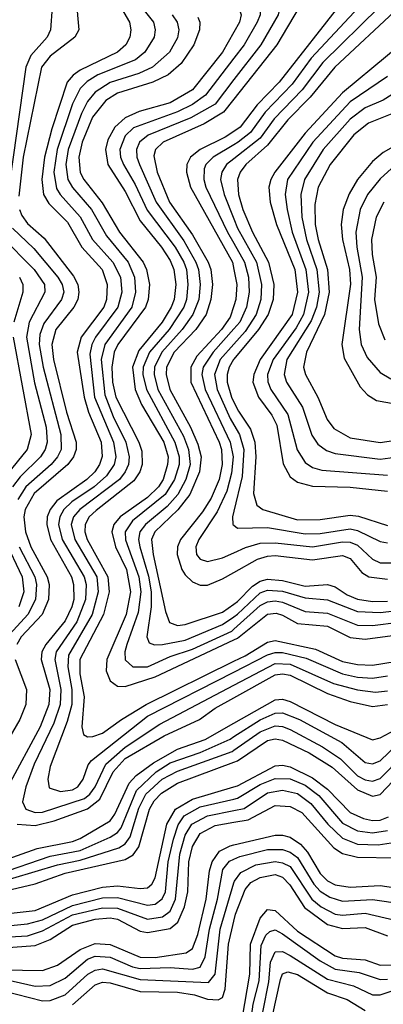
# Model space of a CAD drawing. Header units: inches. Extents: x 501365 to 657855, y 482276 to 547543.
# Tile 543 of 656: x 579429 to 580399, y 541210 to 543837. Entities that reach past the tile are written whole.
import ezdxf

# ---------------------------------------------------------------- set-up
doc = ezdxf.new("R2010")
doc.units = ezdxf.units.IN
doc.header["$MEASUREMENT"] = 0
doc.layers.add('A5574', color=7, linetype='Continuous')
doc.layers.add('A5584', color=7, linetype='Continuous')

msp = doc.modelspace()

# ---------------------------------------------------------------- linework, layer by layer
at = {"layer": 'A5574', "color": 5}
for points, elevation in [([(579350, 544112.1), (579450.9, 544190), (579524, 544256), (579674.3, 544445.7), (579699.8, 544490), (579716.9, 544570), (579730, 544606.4), (579750, 544637.3), (579771.1, 544651.1), (579774.6, 544590), (579787, 544530), (579786.4, 544490), (579760.1, 544330), (579740.6, 544250), (579691.8, 544110), (579610, 543991), (579589.8, 543950), (579579.8, 543890), (579586.4, 543810), (579575.8, 543790), (579510, 543739.8), (579487.2, 543710), (579438, 543470), (579426.2, 543366.2)], 4080), ([(579334.4, 544065.6), (579530.7, 544209.3), (579670, 544356.2), (579675.9, 544355.9), (579685.1, 544345.1), (579687.9, 544327.9), (579688.4, 544270), (579679, 544230), (579643.8, 544130), (579535.7, 543930), (579515.7, 543870), (579510.5, 543810), (579501.7, 543790), (579458.6, 543741.4), (579445.3, 543710), (579394.4, 543350)], 4060), ([(579675.5, 543910), (579721.6, 543830), (579725.4, 543810), (579722.3, 543790), (579711.8, 543770), (579689.5, 543750.5), (579590, 543702.2), (579571, 543689), (579555.7, 543670), (579514.7, 543545.3), (579495.2, 543470), (579487.5, 543410), (579492.1, 543370), (579506.5, 543346.5), (579556.2, 543296.2), (579594.8, 543230), (579648.7, 543170), (579662.1, 543130), (579660.1, 543090), (579652.9, 543070), (579592.6, 542990), (579581.8, 542950), (579600.5, 542830), (579612, 542790), (579646.1, 542710), (579648.6, 542671.4), (579641.8, 542650), (579628.8, 542630), (579608.1, 542610), (579527.4, 542552.6), (579510.2, 542530), (579502.3, 542510), (579500.8, 542490), (579511.2, 542450), (579566.8, 542350), (579572.5, 542330), (579572.8, 542290), (579568, 542270), (579550, 542233.1), (579498.1, 542170), (579487.6, 542150), (579486.1, 542130), (579509, 542050), (579506.5, 542010), (579483.1, 541950), (579397.1, 541790)], 4120), ([(579722.6, 543910), (579785.4, 543830), (579789.8, 543810), (579787, 543790), (579762.3, 543750), (579737.3, 543730), (579637.4, 543690), (579608.3, 543671.7), (579590, 543653.4), (579570, 543612.3), (579528.3, 543490), (579519.4, 543430), (579526.7, 543386.7), (579536.7, 543370), (579590, 543311), (579623.1, 543250), (579677.5, 543190), (579697.3, 543150), (579701.1, 543110), (579690.4, 543070), (579631.3, 542990), (579620.8, 542970), (579615.5, 542944.5), (579628.7, 542830), (579678.7, 542710), (579684.9, 542670), (579680.6, 542650), (579660.4, 542619.6), (579627.8, 542590), (579567.5, 542550), (579546.7, 542530), (579535.7, 542510), (579532.1, 542490), (579542.3, 542450), (579601, 542350), (579606.1, 542330), (579604.6, 542290), (579581.5, 542230), (579525.7, 542150), (579522.3, 542130), (579538.8, 542050), (579536.9, 542010), (579520.1, 541959.9), (579467.8, 541850), (579445.4, 541790), (579436.7, 541750), (579445.4, 541730), (579470, 541721.2), (579490, 541722.3), (579601.3, 541758.7), (579616.2, 541770), (579630, 541790), (579658.6, 541850), (579710, 541895.4), (579802.6, 541957.4), (580000, 542061)], 4140), ([(579835, 543850), (579848.5, 543830), (579853.1, 543810), (579850, 543788.4), (579828.7, 543750), (579782.8, 543710), (579746.9, 543693.1), (579670, 543669.6), (579630, 543643), (579610, 543618.1), (579593.5, 543586.5), (579558.2, 543490), (579551.8, 543450), (579557.6, 543410), (579569.4, 543389.4), (579620.4, 543330), (579660, 543260), (579718.1, 543190), (579735.1, 543150), (579738, 543110), (579728, 543070), (579655.6, 542970), (579646.1, 542930), (579655.7, 542835.7), (579678.1, 542778.1), (579712.2, 542710), (579720.9, 542670), (579718.6, 542650), (579710.2, 542630), (579694.6, 542610), (579589.4, 542530), (579572.5, 542510), (579566.4, 542490), (579575.5, 542450), (579634.2, 542350), (579638.1, 542310), (579622.3, 542250), (579559.2, 542140.8), (579557.3, 542110), (579567.9, 542050), (579567.8, 542010), (579555.7, 541964.3), (579510, 541844.1), (579503.4, 541810), (579507.6, 541787.6), (579537.2, 541777.2), (579570, 541782), (579584.1, 541790), (579597.8, 541810), (579611.4, 541848.6), (579619.9, 541860.1), (579770, 541978.5), (580000, 542096.3)], 4160), ([(579903.7, 543843.7), (579909.2, 543830), (579908.3, 543810), (579893.4, 543770), (579859.7, 543720.3), (579825, 543690), (579783.6, 543670), (579690, 543641), (579658.8, 543621.2), (579623.2, 543576.8), (579595.1, 543510), (579586.1, 543470), (579590, 543428.8), (579599.8, 543410), (579648.3, 543348.3), (579694.6, 543270), (579757.8, 543190), (579767.3, 543170), (579774.6, 543130), (579771.1, 543090), (579764, 543070), (579690.2, 542970), (579680.6, 542950), (579674.8, 542910), (579676.2, 542870), (579685.3, 542830), (579746.1, 542710), (579754.3, 542685.7), (579755.5, 542650), (579749.3, 542630), (579733.5, 542606.5), (579632.7, 542527.3), (579614, 542510), (579603.1, 542490), (579602.4, 542470), (579608.7, 542450), (579664, 542350), (579667.8, 542310), (579652, 542250), (579589.2, 542130), (579588.8, 542091.2), (579600.7, 542030), (579594.8, 541950), (579599.4, 541930), (579610, 541923.7), (579623.8, 541923.8), (579650, 541932.7), (579699.9, 541970), (579765.7, 542010), (580000, 542125.1)], 4180), ([(580000, 543803.6), (579969.4, 543750), (579890, 543650), (579830, 543615), (579747.8, 543592.2), (579710, 543574.9), (579682.7, 543550), (579663.7, 543516.3), (579657.4, 543490), (579663.6, 543450), (579710, 543378.7), (579750, 543300.3), (579806.9, 543230), (579830, 543193.9), (579839.7, 543170), (579844.8, 543130), (579840.5, 543090), (579833.1, 543070), (579808.8, 543030), (579746.1, 542953.9), (579729.6, 542910), (579736.4, 542850), (579753.7, 542810), (579812.8, 542710), (579824.4, 542670), (579823.4, 542650), (579811.1, 542610), (579798.8, 542590), (579770, 542562), (579697, 542510), (579680.2, 542490), (579674.3, 542470), (579684.7, 542430), (579713.7, 542370), (579724.5, 542310), (579713.1, 542250), (579660.9, 542130), (579659.8, 542099.8), (579670, 542073.1), (579690, 542058.8), (579710, 542057.7), (579790, 542083), (580000, 542182.2)], 4220), ([(580000, 543734.1), (579924.7, 543635.3), (579889.4, 543610.6), (579850, 543590.6), (579732, 543548), (579710, 543526.9), (579696.2, 543490), (579697.8, 543470), (579705.7, 543450), (579737.2, 543397.2), (579769, 543329), (579843.2, 543230), (579866.2, 543190), (579873.3, 543170), (579877.6, 543130), (579873.8, 543090), (579866.8, 543070), (579827.8, 543010), (579775, 542950), (579757.9, 542910), (579757.4, 542890), (579766.8, 542850), (579842.8, 542710), (579854.3, 542670), (579853.9, 542650), (579841.9, 542610), (579817, 542570), (579730, 542499.6), (579710.2, 542470), (579711.3, 542448.7), (579746.7, 542350), (579752.1, 542310), (579745.1, 542254.9), (579714.7, 542170), (579709.4, 542150), (579710, 542128.7), (579730.3, 542110.3), (579770, 542110.3), (579830, 542137.8), (579890, 542157.3), (579994.4, 542205.6), (580000, 542210.6)], 4240), ([(580000, 543676.9), (579950, 543611.8), (579885.5, 543574.5), (579771.2, 543528.8), (579748.2, 543510), (579740, 543490), (579741.2, 543470), (579748.6, 543450), (579793, 543350), (579866.5, 543246.5), (579898.9, 543190), (579905.9, 543170), (579910, 543130), (579906.2, 543090), (579890.9, 543050), (579862.5, 543010), (579807.7, 542950), (579788, 542910), (579787.4, 542890), (579797.6, 542850), (579865.5, 542725.5), (579879.3, 542690), (579883.4, 542650), (579872.3, 542610), (579850.5, 542569.5), (579822.1, 542537.9), (579764.4, 542490), (579749.3, 542470), (579745.9, 542450), (579748.9, 542430), (579772.4, 542352.4), (579779.5, 542310), (579779.4, 542270), (579767.5, 542190), (579774.3, 542174.3), (579788.4, 542168.4), (579809.5, 542169.5), (579870, 542181), (579970, 542222.9), (580000, 542243.5)], 4260), ([(580000, 543625), (579972.2, 543590), (579920.7, 543559.3), (579811.8, 543510), (579790.6, 543490), (579786.5, 543473.5), (579795.5, 543430), (579828.6, 543350), (579890, 543262.7), (579931.5, 543190), (579938.7, 543170), (579943, 543130), (579938.9, 543090), (579926, 543050), (579898.2, 543010), (579841.1, 542950), (579820.5, 542910), (579819.2, 542890), (579828.8, 542850), (579884, 542750), (579904.2, 542704.2), (579912.9, 542670), (579908.7, 542630), (579882.5, 542570), (579850.9, 542529.1), (579789.3, 542470.7), (579780.4, 542450), (579784.5, 542410), (579817.9, 542257.9), (579828.6, 542228.6), (579850, 542220.4), (579870, 542222.7), (579970, 542256.2), (580000, 542277.4)], 4280), ([(580000, 543538.7), (579977.1, 543522.9), (579909.7, 543490), (579884.6, 543470), (579874.8, 543450), (579873.7, 543430), (579884.3, 543390), (579996, 543190), (580000, 543169.9)], 4320), ([(580000, 543502.9), (579944.6, 543470), (579924.8, 543450), (579921.1, 543438.9), (579919.5, 543410), (579925.6, 543390), (579983, 543270), (580000, 543240.2)], 4340), ([(580000, 543465.3), (579980.7, 543450), (579967.8, 543430), (579964.4, 543410), (579973.7, 543370), (580000, 543305)], 4360), ([(579428.6, 543330), (579434.2, 543314.2), (579450, 543292.9), (579493.9, 543253.9), (579572.2, 543152.2), (579583.5, 543130), (579586.8, 543110), (579583.7, 543090), (579573, 543070), (579525.2, 543010), (579514.4, 542970), (579518.8, 542930), (579553.3, 542790), (579579.3, 542710), (579579.8, 542690), (579572.4, 542670), (579557.5, 542650), (579467.3, 542572.7), (579443.7, 542530), (579439.6, 542510), (579444, 542470), (579458.5, 542430), (579501.8, 542350), (579507.1, 542330), (579505.6, 542290), (579488.3, 542250), (579432.8, 542190), (579420.8, 542170)], 4080), ([(579379.2, 543259.2), (579467, 543170), (579494.5, 543130), (579495.6, 543110), (579454.4, 543030), (579446.8, 542990), (579468.3, 542868.3), (579499.3, 542750), (579502.3, 542710), (579496.6, 542690), (579483.9, 542670), (579430, 542617.3), (579409.6, 542590.4)], 4040), ([(579410, 543280.7), (579466.5, 543226.5), (579530.9, 543150), (579542.5, 543130), (579546.1, 543110), (579540, 543090), (579493.5, 543026.5), (579482.9, 542997.1), (579481, 542970), (579491.5, 542910), (579538.6, 542730), (579539, 542690), (579529.4, 542670), (579512.3, 542650), (579444.8, 542590), (579423.5, 542556.5)], 4060), ([(579428, 543150), (579436.8, 543130), (579436.9, 543110), (579413.3, 543030)], 4020), ([(580000, 543073.6), (579990, 543043.4), (579967.3, 543010), (579901.1, 542938.9), (579884.9, 542910), (579885, 542870), (579961.1, 542710), (579967, 542690), (579968.6, 542650), (579960.4, 542610), (579939.5, 542560.5), (579916.7, 542523.3), (579857.8, 542450), (579850.1, 542430.1), (579849.2, 542410), (579861.6, 542370), (579870, 542355.3), (579890, 542336.5), (579910, 542328.1), (579930, 542328.1), (579970, 542344.6), (580000, 542361.5)], 4320), ([(580000, 543012.3), (579945, 542950), (579918.3, 542910), (579914.8, 542890), (579923.4, 542850), (579989.9, 542710), (579997.7, 542670), (579993.5, 542626.5), (579981.3, 542578.7), (579955.9, 542524.1), (579906.7, 542450), (579898.7, 542430), (579900.1, 542410), (579910, 542397.5), (579930, 542390.9), (579970, 542400.6), (580000, 542414.3)], 4340), ([(579411.8, 542990), (579459.6, 542730), (579449, 542690), (579395.7, 542624.3)], 4020), ([(580000, 542971.2), (579963.3, 542930), (579948.3, 542890), (579955.3, 542850), (579990, 542772.8), (580000, 542755.5)], 4360), ([(580000, 542931.3), (579998.9, 542930), (579987.4, 542910), (579982.4, 542890), (579982.2, 542870), (579993.5, 542830), (580000, 542816.7)], 4380), ([(580000, 542525.5), (579996.3, 542510), (579997, 542490), (580000, 542487.8)], 4360), ([(579388.1, 542450), (579435.8, 542350), (579439.9, 542310), (579426.7, 542270)], 4040), ([(579427.2, 542430), (579468.9, 542350), (579473.9, 542330), (579470.9, 542290), (579450.4, 542250), (579402.3, 542197.7)], 4060), ([(579416.7, 542130), (579446.6, 542050), (579444.9, 542010), (579429.1, 541970), (579350, 541834.1)], 4080), ([(579422.3, 541690), (579470, 541686.5), (579520.8, 541699.2), (579610, 541731.4), (579642.6, 541757.4), (579677.9, 541830), (579710, 541865.1), (579814.1, 541925.9), (579908.5, 541970), (579950, 541999.9), (580000, 542027.8)], 4120), ([(579370, 541588), (579475, 541625), (579570, 541644.2), (579590, 541652.5), (579670, 541698.9), (579682.8, 541717.2), (579720.5, 541799.5), (579739.7, 541820.3), (579785.6, 541854.4), (579849.9, 541890), (579923.9, 541916.1), (580000, 541959.4)], 4080), ([(579370, 541557.3), (579510, 541605.3), (579590, 541619.9), (579670, 541655.3), (579690, 541668), (579699.2, 541680.8), (579739.9, 541780.1), (579792.4, 541830), (579830, 541854.1), (579910, 541881.8), (579990, 541917.4), (580000, 541923.8)], 4060), ([(579350, 541528.1), (579530, 541581.8), (579590, 541594), (579693, 541627), (579710, 541637.7), (579723.5, 541656.5), (579746.8, 541733.2), (579765.3, 541770), (579808.7, 541810), (579850, 541831.9), (579995.4, 541884.6), (580000, 541887.8)], 4040), ([(579330, 541498), (579470, 541531.5), (579550, 541560), (579710, 541595.7), (579731.5, 541608.5), (579746.1, 541630), (579774.6, 541730), (579787.5, 541752.5), (579807.2, 541772.8), (579850, 541799.5), (580000, 541855.9)], 4020), ([(578590, 541178.2), (578716.7, 541263.3), (578850, 541316), (578950, 541366.3), (579030, 541395.2), (579110, 541407.3), (579170, 541424.7), (579270, 541425.7), (579390, 541450.7), (579470, 541459.8), (579570, 541501.5), (579650, 541522.3), (579690, 541526.2), (579750, 541518.6), (579770, 541520.5), (579780.8, 541530), (579790, 541547.5), (579821, 541690), (579844.3, 541730), (579890, 541757.3), (580000, 541790.1)], 3980), ([(578638.7, 541181.3), (578736.2, 541243.8), (578850.4, 541289.7), (578930, 541330.2), (579010, 541357.6), (579110, 541373.2), (579170, 541391.1), (579252.1, 541392.1), (579370, 541416.5), (579450, 541424.1), (579490, 541435.4), (579570, 541473), (579650, 541493.6), (579690, 541495.1), (579770, 541474.3), (579790, 541476.9), (579809, 541491), (579817.7, 541510), (579825, 541590), (579838.6, 541650), (579851.4, 541688.6), (579867.7, 541712.3), (579910, 541736.5), (580000, 541757.1)], 3960), ([(578650, 541162.1), (578750, 541224), (578850, 541262.6), (578930, 541301.3), (578990, 541321.9), (579030, 541332), (579110, 541341.2), (579170, 541356.5), (579250, 541363.7), (579370, 541388.2), (579450, 541392.7), (579490, 541406), (579570, 541448.3), (579650, 541466.7), (579690, 541466.4), (579770, 541437.2), (579810, 541442.8), (579830, 541458.5), (579844.7, 541490), (579855.7, 541610), (579870, 541661.4), (579888.2, 541690), (579930, 541712.8), (580000, 541726.8)], 3940), ([(578770, 541204.1), (578970, 541285.6), (579050, 541305.8), (579190, 541325), (579350, 541357.8), (579470, 541366.4), (579510, 541382.8), (579570, 541420.7), (579630, 541437.2), (579670, 541440.2), (579690, 541436.9), (579750, 541404.7), (579770, 541401), (579830, 541411.7), (579851, 541429), (579868.4, 541470), (579876.8, 541510), (579879.6, 541590), (579890, 541630.5), (579910, 541665.1), (579950, 541686.7), (580000, 541695.4)], 3920), ([(578930, 541209), (579070, 541249.1), (579190, 541267.5), (579330, 541302.7), (579490, 541299.7), (579530, 541313.7), (579590, 541356.3), (579630, 541371.7), (579670, 541369.2), (579750, 541335.2), (579790, 541334.6), (579873.1, 541346.9), (579890, 541358.4), (579904.3, 541395.7), (579926.5, 541490), (579934.6, 541565.4), (579942.1, 541590), (579962, 541618), (579990, 541632.8), (580000, 541635.1)], 3880), ([(578950, 541185.7), (579090, 541223.7), (579210, 541243.1), (579330, 541276.8), (579411.2, 541271.2), (579470, 541257.8), (579510, 541259.6), (579550, 541279), (579609.9, 541330), (579630, 541337.9), (579670, 541335.4), (579729.8, 541309.8), (579750, 541305.6), (579830, 541308.2), (579890, 541303.7), (579910, 541309), (579923.4, 541336.6), (579934.9, 541410), (579956.1, 541490), (579970.3, 541569.7), (579988.1, 541591.9), (580000, 541597.2)], 3860), ([(579102.4, 541197.6), (579223.6, 541216.4), (579330, 541251.5), (579385.3, 541245.3), (579490, 541219.2), (579510, 541219.5), (579550, 541235), (579610.2, 541289.8), (579630, 541301), (579650, 541304.3), (579750, 541275.9), (579932.5, 541267.5), (579950, 541290), (579963.2, 541410), (580000, 541533.6)], 3840), ([(579570, 541208.4), (579630, 541262), (579650, 541268.6), (579670, 541267.1), (579750, 541244.1), (579850, 541242.5), (579894.8, 541234.8), (579930, 541223.1), (579958.3, 541221.7), (579970, 541227.5), (579977, 541250), (579985.7, 541370), (580000, 541431.9)], 3820)]:
    msp.add_lwpolyline(points, dxfattribs=dict(at, elevation=elevation))
at = {"layer": 'A5584', "color": 5}
for points, elevation in [([(580000, 543974.9), (580002.6, 543970), (580090, 543915), (580117.3, 543890), (580122.9, 543870), (580118, 543850), (580071.6, 543770), (580000, 543676.9)], 4260), ([(580000, 543926.2), (580059.3, 543890), (580070.8, 543870), (580070.3, 543850), (580062, 543830), (580027.4, 543770), (580000, 543734.1)], 4240), ([(580292.8, 543890), (580120.7, 543670), (580062.2, 543610), (580016.4, 543550), (580000, 543538.7)], 4320), ([(580000, 543878.4), (580012.3, 543870), (580019.1, 543850), (580015.1, 543830), (580000, 543803.6)], 4220), ([(580387.1, 543870), (580237.4, 543722.6), (580181.9, 543650), (580107.7, 543572.3), (580070, 543521), (580000, 543465.3)], 4360), ([(580173.9, 543870), (580115, 543770), (580000, 543625)], 4280), ([(580441.2, 543870), (580269.2, 543710), (580203.6, 543630), (580144.1, 543570), (580090, 543501.8), (580032.2, 543450), (580016.6, 543430), (580009.4, 543410), (580012.3, 543370), (580023.6, 543330), (580049.3, 543270), (580092.3, 543190), (580106.7, 543130), (580104.8, 543090), (580091.3, 543050), (580065.5, 543010), (580000, 542931.3)], 4380), ([(580333.3, 543870), (580206.1, 543733.9), (580155.2, 543664.8), (580083.5, 543590), (580044.2, 543535.8), (580011.9, 543510), (580000, 543502.9)], 4340), ([(580530, 543841), (580290, 543641.9), (580190, 543534.1), (580108.9, 543430), (580098.4, 543410), (580093.6, 543390), (580097, 543350), (580113.7, 543290), (580162.2, 543170), (580169.9, 543110), (580155.6, 543050), (580070.2, 542930), (580052.9, 542890), (580051, 542870), (580065.3, 542830), (580101.4, 542781.4), (580114.5, 542754.5), (580131.6, 542651.6), (580150, 542617.3), (580170, 542603.2), (580210, 542592.5), (580310, 542589.7), (580410, 542578.4)], 4420), ([(580410, 543684.9), (580310, 543617.5), (580210.2, 543510), (580143.2, 543410), (580136.4, 543370), (580142, 543330), (580155.7, 543270), (580192.3, 543170), (580199.1, 543110), (580185.5, 543050), (580165.8, 543014.2), (580104.5, 542930), (580090, 542890), (580090.9, 542870.9), (580098.7, 542850), (580143.8, 542783.8), (580169, 542689), (580190, 542654.9), (580210, 542641.9), (580234.6, 542634.6), (580410, 542621.6)], 4440), ([(580422.4, 543637.6), (580398.1, 543621.9), (580350, 543601.7), (580310, 543571.8), (580238.2, 543490), (580188.2, 543410), (580178.4, 543370), (580181.1, 543310), (580193.6, 543250), (580221.3, 543170), (580227.4, 543110), (580220, 543070), (580206.6, 543033.4), (580141.4, 542930), (580134.2, 542890), (580140.1, 542870), (580182.7, 542802.7), (580207.9, 542727.9), (580223.8, 542703.8), (580246.9, 542686.9), (580270, 542678.9), (580390, 542664.5), (580430, 542669.4)], 4460), ([(580430, 543589.5), (580359.2, 543560.8), (580319.6, 543530), (580257.2, 543450), (580225.1, 543390), (580216, 543344), (580216.6, 543290), (580224.4, 543250), (580250, 543170), (580254.4, 543110), (580241.3, 543050), (580193.8, 542950), (580185.8, 542910), (580191, 542890), (580224.3, 542830), (580248.9, 542770), (580266.3, 542746.3), (580310, 542721), (580390, 542708.7), (580450, 542717.9)], 4480), ([(580470, 543523.6), (580398, 543482), (580370, 543458.6), (580330, 543410.3), (580307.5, 543372.5), (580291.8, 543330), (580286.5, 543290), (580289.5, 543250), (580308, 543170), (580311.1, 543131.1), (580288, 542970), (580293.9, 542933.9), (580337.3, 542857.3), (580356.2, 542836.2), (580380.6, 542820.6), (580430, 542811.5)], 4520), ([(580420.4, 543439.6), (580390, 543412), (580356.6, 543370), (580337, 543330), (580324.9, 543270), (580327.6, 543230), (580342.1, 543150), (580334, 543010), (580339.6, 542970), (580355.8, 542935.8), (580390, 542895.4), (580418.6, 542878.6)], 4540), ([(580400.1, 543350), (580379.2, 543310), (580366.7, 543250), (580368.5, 543210), (580379.4, 543150), (580375, 543090), (580385.7, 543025.7), (580402.7, 542982.7)], 4560), ([(580000, 543305), (580010, 543280.2), (580060.5, 543190), (580073.6, 543130), (580071.5, 543090), (580059.1, 543050), (580030, 543004.9), (580000, 542971.2)], 4360), ([(580000, 543240.2), (580028.6, 543190), (580039.3, 543150), (580040.5, 543110), (580034.1, 543070), (580015.7, 543030), (580000, 543012.3)], 4340), ([(580000, 543169.9), (580007.9, 543130), (580005.4, 543090), (580000, 543073.6)], 4320), ([(580000, 542816.7), (580012.1, 542792.1), (580044, 542744), (580056, 542710), (580058.6, 542670), (580052.7, 542572.7), (580061.7, 542541.7), (580077.1, 542530), (580170, 542502.1), (580230, 542502.8), (580310, 542514.9), (580332.2, 542512.2), (580410, 542486.9)], 4380), ([(580000, 542755.5), (580014.7, 542730), (580026.4, 542690), (580022.1, 542617.9), (580000, 542525.5)], 4360), ([(580000, 542487.8), (580010, 542480.3), (580090, 542481.7), (580190, 542464.9), (580230, 542465.9), (580310, 542478.4), (580330, 542473.8), (580390, 542444.5), (580410, 542440.7)], 4360), ([(580000, 542414.3), (580031.4, 542428.6), (580070, 542439.9), (580110, 542441.4), (580210, 542430.5), (580290, 542443.4), (580310, 542442.5), (580330, 542434.3), (580370, 542397.4), (580390, 542388), (580427.7, 542387.7)], 4340), ([(580000, 542361.5), (580063, 542397), (580090, 542405.3), (580110, 542407), (580210, 542395.6), (580290, 542407.2), (580310, 542398.9), (580341.6, 542361.6), (580360.4, 542350), (580410, 542343.8)], 4320), ([(580000, 542277.4), (580010, 542284.5), (580050, 542325.5), (580070, 542338.6), (580090, 542344.2), (580130, 542340.5), (580190, 542325.2), (580250, 542329.6), (580270, 542323.9), (580302, 542302), (580330, 542290.8), (580370, 542284.4), (580410, 542285.2)], 4280), ([(580000, 542243.5), (580010, 542250.4), (580070, 542307.8), (580090, 542314.9), (580130, 542311.9), (580190, 542294.4), (580250, 542289.3), (580330, 542258.1), (580390, 542255), (580475.5, 542264.5)], 4260), ([(580000, 542210.6), (580070, 542273.4), (580090, 542283.6), (580110, 542286.3), (580130, 542282.8), (580190, 542257.6), (580250, 542253), (580330, 542221.5), (580370, 542220.5), (580510, 542238.2)], 4240), ([(580000, 542182.2), (580010, 542186.9), (580090, 542250.2), (580113.2, 542253.2), (580130, 542248.4), (580170, 542225.3), (580250, 542218.3), (580310, 542188.7), (580350, 542183.9), (580490, 542202.5)], 4220), ([(580000, 542125.1), (580030, 542139.9), (580090, 542175.6), (580110, 542180.8), (580217.5, 542157.5), (580290, 542124.1), (580330, 542115.9), (580370, 542114.8), (580430, 542124.6)], 4180), ([(580000, 542096.3), (580090, 542142.4), (580110, 542148.4), (580130, 542148.4), (580193.1, 542133.1), (580290, 542091.2), (580330, 542082.7), (580370, 542080.3), (580410, 542085.7)], 4160), ([(580000, 542061), (580110, 542118.7), (580150, 542117.2), (580266, 542066), (580330, 542049), (580377.6, 542042.4), (580410, 542045.7)], 4140), ([(580000, 542027.8), (580110, 542088.9), (580130, 542091.8), (580150, 542087.7), (580250, 542038.6), (580310, 542017.8), (580370, 542004.7), (580410, 542009.7)], 4120), ([(580000, 541959.4), (580110, 542022), (580130, 542023.6), (580150, 542017.7), (580270, 541956.6), (580370, 541915.1), (580390, 541920.6), (580470, 541963.7)], 4080), ([(580000, 541923.8), (580070, 541968.3), (580110, 541986.6), (580130, 541987.5), (580175, 541970), (580288.1, 541908.1), (580350, 541855), (580370, 541850.9), (580390, 541859.5), (580436, 541904)], 4060), ([(580000, 541887.8), (580070, 541936.6), (580110, 541952.6), (580130, 541951.1), (580150, 541943.3), (580236.3, 541896.3), (580284.3, 541864.3), (580330, 541819.5), (580350, 541808.3), (580370, 541805.3), (580390, 541812), (580448.6, 541871.4)], 4040), ([(580000, 541855.9), (580010, 541859.6), (580090, 541914), (580110, 541918), (580130, 541914.7), (580200.4, 541880.5), (580262.3, 541842.3), (580330, 541781.5), (580370, 541765.4), (580390.1, 541769.9), (580458.4, 541841.6)], 4020), ([(580000, 541790.1), (580010, 541793), (580110, 541846.4), (580130, 541847.9), (580150, 541843.3), (580210, 541813.9), (580250, 541783.4), (580310, 541721.3), (580345.5, 541705.5), (580370, 541700.5), (580390, 541701.3), (580412.6, 541710)], 3980), ([(580000, 541757.1), (580010, 541759.3), (580070, 541796.6), (580110, 541812.2), (580150, 541811.3), (580190, 541794.8), (580226.8, 541766.8), (580290, 541693.3), (580330, 541672.9), (580370, 541667.1), (580410, 541673.6)], 3960), ([(580000, 541726.8), (580027.7, 541732.3), (580090, 541774.3), (580130, 541781.4), (580170, 541771.8), (580205.2, 541745.2), (580250.4, 541690), (580290, 541652.6), (580330, 541637), (580385.1, 541634.9), (580419.5, 541640.5)], 3940), ([(580000, 541695.4), (580038, 541702), (580110, 541740), (580150, 541737.8), (580181.6, 541721.6), (580267, 541627), (580290, 541611.9), (580330, 541602.2), (580430, 541600.9)], 3920), ([(580000, 541635.1), (580110, 541661.1), (580130, 541660.6), (580150, 541655.3), (580177.4, 541637.4), (580196, 541616), (580230, 541558.4), (580250, 541539.2), (580270, 541528.3), (580310, 541522), (580390, 541526.8), (580450, 541518.1)], 3880), ([(580000, 541597.2), (580015.7, 541604.3), (580090, 541622.5), (580130, 541622.6), (580150, 541615.9), (580170, 541601.3), (580213.3, 541530), (580230, 541511.8), (580255.7, 541495.7), (580290, 541485.2), (580370, 541489.1), (580450, 541478.2)], 3860), ([(580000, 541533.6), (580001.5, 541538.5), (580018.3, 541561.7), (580058.4, 541581.6), (580110, 541590.5), (580130, 541587.5), (580150, 541577), (580207.6, 541490), (580232.5, 541470), (580270, 541450.6), (580290, 541447.2), (580350, 541452.8), (580430, 541433.8)], 3840), ([(580000, 541431.9), (580004.2, 541450), (580030, 541516.3), (580045.7, 541534.3), (580070, 541548.4), (580110, 541556), (580130, 541549.3), (580148.9, 541528.9), (580188, 541468), (580250, 541423), (580290, 541412.1), (580350, 541414.4), (580410, 541392.8)], 3820), ([(580022.3, 541170), (580042.9, 541290), (580044.1, 541370), (580070, 541439.5), (580090, 541462.4), (580110, 541460.3), (580170, 541405), (580270, 541339.3), (580290, 541333), (580350, 541328), (580390, 541314.5), (580430, 541314.6)], 3780), ([(580041.6, 541138.4), (580051.7, 541210), (580067.3, 541272.7), (580073.1, 541366.9), (580085.5, 541394.5), (580096, 541404), (580110, 541408.7), (580130, 541398.1), (580230, 541325.8), (580270, 541303.5), (580334.2, 541294.2), (580390, 541275.5), (580410, 541276.8)], 3760), ([(580063.1, 541116.9), (580093.4, 541270), (580098, 541322), (580110, 541349.7), (580130, 541350.3), (580150, 541339.9), (580250, 541277.2), (580319.1, 541259.1), (580370, 541235.3), (580390, 541235.3), (580494.1, 541270)], 3740), ([(580083.6, 541090), (580124.2, 541275.8), (580130, 541291.2), (580143.7, 541296.3), (580170, 541289.6), (580250, 541240), (580302.5, 541222.5), (580350, 541193.2)], 3720)]:
    msp.add_lwpolyline(points, dxfattribs=dict(at, elevation=elevation))

doc.saveas('drawing.dxf')
